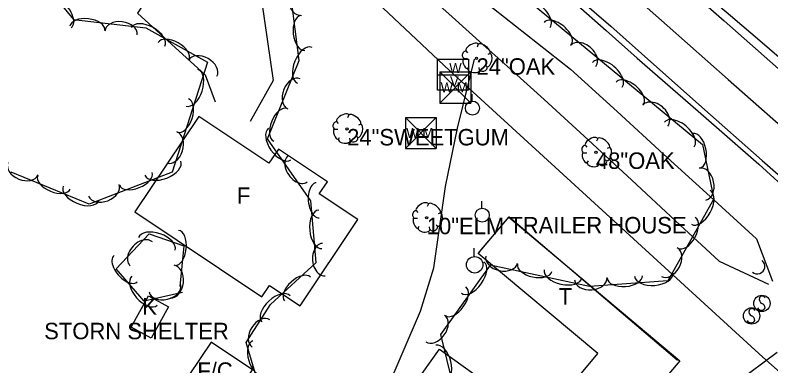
# Model space of a CAD drawing. Extents: x 1441650 to 1491889, y 345904 to 358319.
# Drawn here: x 1444464.6 to 1444694.2, y 355216.4 to 355323 of the extents above; entities that cross this region are included whole.
import ezdxf

# ---------------------------------------------------------------- set-up
doc = ezdxf.new("R2010")
doc.units = 0
for name, color, linetype in [('S_BUILDING', 7, 'Continuous'), ('S_BUILDING_ANNOT', 7, 'Continuous'), ('S_CROSS_DRAIN', 7, 'Continuous'), ('S_DITCHLINE', 7, 'Continuous'), ('S_EDGE_PAVEMENT', 7, 'Continuous'), ('S_GRAVEL_ROAD', 7, 'Continuous'), ('S_PAVEMENT_CROWN', 7, 'Continuous'), ('S_SHOULDER', 7, 'Continuous'), ('S_SIGN', 7, 'Continuous'), ('S_STR_PT_SYM', 7, 'Continuous'), ('S_STREAM', 7, 'Continuous'), ('S_TREE', 7, 'Continuous'), ('S_TREE_ANNOT', 7, 'Continuous'), ('S_UTILITY_POLE', 7, 'Continuous'), ('S_UTL_PT_SYM', 7, 'Continuous'), ('S_WATER_UTILITIES', 7, 'Continuous')]:
    doc.layers.add(name, color=color, linetype=linetype)

msp = doc.modelspace()

# ---------------------------------------------------------------- linework, layer by layer
at = {"layer": 'S_BUILDING'}
for p, q in [((1444605.72, 355251.07), (1444614.74, 355261.67)), ((1444614.74, 355261.67), (1444665.77, 355218.32))]:
    msp.add_line(p, q, dxfattribs=at)
for points in [[(1444500.98, 355263.19), (1444539.55, 355237.44), (1444541.86, 355240.9), (1444551.19, 355234.67), (1444568.67, 355260.86), (1444556.98, 355268.67), (1444559.46, 355272.38), (1444544.58, 355282.3), (1444541.7, 355277.98), (1444520.36, 355292.23)], [(1444614.58, 355261.65), (1444666.53, 355218.02), (1444657.04, 355206.72), (1444650.32, 355212.37), (1444645.61, 355206.76), (1444636.67, 355214.26), (1444641.61, 355220.15), (1444605.32, 355250.62)], [(1444511.18, 355234.39), (1444505.87, 355224.84), (1444499.8, 355228.21), (1444505.12, 355237.76)], [(1444524.14, 355223.65), (1444513.94, 355208.43), (1444526.53, 355199.99), (1444536.73, 355215.21)], [(1444593.51, 355221.48), (1444633.47, 355192.86), (1444625.28, 355181.42), (1444612.03, 355190.91), (1444607.15, 355184.1), (1444593.68, 355193.75), (1444598.92, 355201.06), (1444585.67, 355210.54)]]:
    msp.add_lwpolyline(points, close=True, dxfattribs=at)
at = {"layer": 'S_CROSS_DRAIN'}
msp.add_arc((1444690.08, 355246.65), 2.3, 230.0229, 50.3521, dxfattribs=at)
at = {"layer": 'S_DITCHLINE'}
for points in [[(1444550.13, 355370.96), (1444553.17, 355369.98), (1444563.19, 355362.05), (1444573.21, 355354.12), (1444583.23, 355346.19), (1444593.25, 355338.26), (1444603.28, 355330.33), (1444613.3, 355322.4), (1444623.32, 355314.47), (1444633.34, 355306.54), (1444647.48, 355293.67), (1444661.62, 355280.79), (1444675.76, 355267.91), (1444689.9, 355255.03), (1444694.69, 355242.18)], [(1444547.98, 355368.57), (1444550.69, 355364.29), (1444560.02, 355355.92), (1444569.36, 355347.56), (1444578.69, 355339.19), (1444588.02, 355330.82), (1444597.35, 355322.45), (1444606.69, 355314.09), (1444616.02, 355305.72), (1444625.35, 355297.35), (1444638.65, 355285.08), (1444651.95, 355272.81), (1444665.25, 355260.54), (1444678.55, 355248.27), (1444693.55, 355241.21)]]:
    msp.add_lwpolyline(points, dxfattribs=at)
at = {"layer": 'S_EDGE_PAVEMENT'}
for points in [[(1444464.13, 355512.31), (1444473.63, 355503.84), (1444483.87, 355494.75), (1444494.11, 355485.67), (1444504.35, 355476.58), (1444514.59, 355467.5), (1444524.1, 355459.08), (1444533.62, 355450.66), (1444543.14, 355442.24), (1444552.65, 355433.82), (1444562.94, 355424.71), (1444573.22, 355415.59), (1444583.5, 355406.48), (1444593.78, 355397.36), (1444603.61, 355388.68), (1444613.44, 355379.99), (1444623.27, 355371.31), (1444633.1, 355362.62), (1444651.75, 355346.2), (1444670.41, 355329.78), (1444679.99, 355321.29), (1444689.57, 355312.79), (1444699.16, 355304.3)], [(1444457.08, 355486.38), (1444467.54, 355477.13), (1444478, 355467.88), (1444488.46, 355458.63), (1444498.92, 355449.37), (1444517.63, 355432.82), (1444536.33, 355416.26), (1444546.68, 355407.08), (1444557.02, 355397.9), (1444567.36, 355388.72), (1444577.71, 355379.54), (1444587.61, 355370.75), (1444597.52, 355361.96), (1444607.43, 355353.17), (1444617.33, 355344.39), (1444626.73, 355336.12), (1444636.14, 355327.85), (1444645.54, 355319.59), (1444654.94, 355311.32), (1444673.25, 355295.07), (1444691.56, 355278.83), (1444702.18, 355269.47)]]:
    msp.add_lwpolyline(points, dxfattribs=at)
at = {"layer": 'S_GRAVEL_ROAD'}
for points in [[(1444540.94, 355405.23), (1444540.68, 355396.06), (1444538.36, 355386.67), (1444528.83, 355368.65), (1444519.31, 355350.63), (1444510.53, 355337.09), (1444501.75, 355323.55), (1444512.05, 355314.18), (1444522.34, 355304.8), (1444525.34, 355296.69)], [(1444562.9, 355385.99), (1444553.99, 355383.34), (1444547.52, 355376.94), (1444538.79, 355364.32), (1444536.09, 355350.66), (1444539.51, 355326.86), (1444542.93, 355303.07), (1444535.95, 355290.67)], [(1444696.18, 355220.48), (1444683.91, 355211.39), (1444671.63, 355202.3), (1444661.02, 355183.45)]]:
    msp.add_lwpolyline(points, dxfattribs=at)
at = {"layer": 'S_PAVEMENT_CROWN'}
msp.add_lwpolyline([(1444446.35, 355511.86), (1444465.04, 355495.38), (1444475.49, 355486.12), (1444485.94, 355476.86), (1444496.38, 355467.59), (1444506.83, 355458.33), (1444516.21, 355450.03), (1444525.59, 355441.73), (1444534.97, 355433.43), (1444544.35, 355425.13), (1444555.02, 355415.66), (1444565.69, 355406.2), (1444576.36, 355396.74), (1444587.03, 355387.27), (1444596.41, 355378.91), (1444605.8, 355370.56), (1444615.18, 355362.2), (1444624.56, 355353.84), (1444634.09, 355345.33), (1444643.62, 355336.82), (1444653.14, 355328.32), (1444662.67, 355319.81), (1444681.27, 355303.39), (1444699.87, 355286.98)], dxfattribs=at)
at = {"layer": 'S_SHOULDER'}
for points in [[(1444456.05, 355485.31), (1444466.29, 355475.97), (1444476.54, 355466.63), (1444486.78, 355457.29), (1444497.02, 355447.95), (1444506.54, 355439.66), (1444516.06, 355431.37), (1444525.58, 355423.08), (1444535.11, 355414.79), (1444545.48, 355405.66), (1444555.86, 355396.53), (1444566.23, 355387.4), (1444576.61, 355378.27), (1444586.44, 355369.54), (1444596.27, 355360.82), (1444606.1, 355352.09), (1444615.94, 355343.36), (1444625.36, 355335.01), (1444634.79, 355326.66), (1444644.21, 355318.3), (1444653.64, 355309.95), (1444672.09, 355293.84), (1444690.54, 355277.73), (1444701.03, 355268.24)], [(1444505.97, 355478.19), (1444516.26, 355469.07), (1444525.69, 355460.69), (1444535.12, 355452.32), (1444544.55, 355443.95), (1444553.98, 355435.57), (1444564.3, 355426.43), (1444574.62, 355417.28), (1444584.95, 355408.13), (1444595.27, 355398.98), (1444605.14, 355390.35), (1444615.01, 355381.73), (1444624.88, 355373.1), (1444634.75, 355364.48), (1444644.13, 355356.16), (1444653.51, 355347.83), (1444662.89, 355339.51), (1444672.27, 355331.19), (1444681.93, 355322.91), (1444691.59, 355314.62), (1444701.25, 355306.34)]]:
    msp.add_lwpolyline(points, dxfattribs=at)
at = {"layer": 'S_SIGN'}
for centre in [(1444691.51, 355235.42), (1444688.36, 355231.62)]:
    msp.add_circle(centre, 2.49, dxfattribs=at)
for centre, radius, start, end in [((1444692.19, 355236.75), 1.5, 167.1196, 241.9813), ((1444691.58, 355236.69), 0.95, 16.5258, 156.8957), ((1444688.43, 355232.89), 0.95, 16.5258, 156.8957), ((1444691.35, 355234.6), 1.28, 204.641, 335.359), ((1444691.09, 355234.08), 1.4, 358.6529, 73.7063), ((1444689.04, 355232.94), 1.5, 167.1196, 241.9813), ((1444687.95, 355230.28), 1.4, 358.6529, 73.7063), ((1444688.21, 355230.8), 1.28, 204.641, 335.359)]:
    msp.add_arc(centre, radius, start, end, dxfattribs=at)
at = {"layer": 'S_STR_PT_SYM'}
for points in [[(1444614.74, 355261.67), (1444614.74, 355261.72), (1444614.74, 355261.67), (1444614.69, 355261.67), (1444614.74, 355261.67), (1444614.74, 355261.62), (1444614.74, 355261.67), (1444614.79, 355261.67)], [(1444605.72, 355251.07), (1444605.72, 355251.12), (1444605.72, 355251.07), (1444605.67, 355251.07), (1444605.72, 355251.07), (1444605.72, 355251.02), (1444605.72, 355251.07), (1444605.77, 355251.07)], [(1444665.77, 355218.32), (1444665.77, 355218.37), (1444665.77, 355218.32), (1444665.72, 355218.32), (1444665.77, 355218.32), (1444665.77, 355218.27), (1444665.77, 355218.32), (1444665.82, 355218.32)]]:
    msp.add_lwpolyline(points, dxfattribs=at)
at = {"layer": 'S_STREAM'}
msp.add_lwpolyline([(1444549.83, 355112.14), (1444559.12, 355156), (1444571.92, 355196.31), (1444587.74, 355233.05), (1444591.83, 355246.18), (1444595.35, 355270.93), (1444598.96, 355288.68), (1444604.16, 355309.62)], dxfattribs=at)
at = {"layer": 'S_TREE'}
for p, q in [((1444605.31, 355314.11), (1444604.93, 355313.26)), ((1444601.52, 355312.1), (1444602.02, 355311.52)), ((1444600.86, 355309.77), (1444601.98, 355309.77)), ((1444608.88, 355311.32), (1444608.22, 355311.05)), ((1444602.02, 355306.59), (1444602.48, 355307.29)), ((1444605.7, 355306.32), (1444605.62, 355307.1)), ((1444608.1, 355307.21), (1444607.64, 355307.64)), ((1444566, 355292.65), (1444565.61, 355291.8)), ((1444562.2, 355290.63), (1444562.71, 355290.05)), ((1444569.57, 355289.86), (1444568.91, 355289.59)), ((1444561.54, 355288.31), (1444562.67, 355288.31)), ((1444562.71, 355285.13), (1444563.17, 355285.83)), ((1444566.39, 355284.86), (1444566.31, 355285.63)), ((1444568.79, 355285.75), (1444568.33, 355286.18)), ((1444641.61, 355285.51), (1444641.22, 355284.66)), ((1444637.81, 355283.5), (1444638.31, 355282.91)), ((1444645.17, 355282.72), (1444644.51, 355282.45)), ((1444637.15, 355281.17), (1444638.27, 355281.17)), ((1444638.31, 355277.99), (1444638.78, 355278.69)), ((1444641.99, 355277.72), (1444641.92, 355278.5)), ((1444644.4, 355278.61), (1444643.93, 355279.04)), ((1444586.4, 355263.65), (1444586.9, 355263.07)), ((1444590.2, 355265.66), (1444589.81, 355264.81)), ((1444585.74, 355261.32), (1444586.87, 355261.32)), ((1444593.76, 355262.87), (1444593.1, 355262.6)), ((1444586.9, 355258.14), (1444587.37, 355258.84)), ((1444592.99, 355258.76), (1444592.52, 355259.19)), ((1444590.59, 355257.87), (1444590.51, 355258.65))]:
    msp.add_line(p, q, dxfattribs=at)
for points in [[(1444542.83, 355196.2), (1444534.72, 355223.53), (1444542.12, 355235.06), (1444556.02, 355247.89), (1444554.42, 355266.57), (1444541.21, 355285.45), (1444550.87, 355309.2), (1444548.48, 355328.36), (1444533.4, 355336.23), (1444535.15, 355360.6), (1444553.41, 355373.79), (1444578.83, 355361.95), (1444673.4, 355283.71), (1444676.85, 355267.22), (1444662.93, 355242.3), (1444639.08, 355240.51), (1444608.89, 355247.04), (1444593.83, 355225.99), (1444600.7, 355197.69)], [(1444459.35, 355352.71), (1444469.7, 355336.91), (1444482.3, 355321.6), (1444504.26, 355319.15), (1444523.06, 355308.71), (1444512.26, 355275.28), (1444487.08, 355265.51), (1444463.33, 355275.23)], [(1444515.43, 355238.76), (1444503.81, 355236.14), (1444495.31, 355245.92), (1444505.32, 355256.54), (1444515.87, 355252.92), (1444514.57, 355240.5)]]:
    msp.add_lwpolyline(points, dxfattribs=at)
for centre in [(1444604.76, 355309.87), (1444565.44, 355288.4), (1444641.05, 355281.27), (1444589.64, 355261.42)]:
    msp.add_circle(centre, 0.341, dxfattribs=at)
for centre, major_axis, ratio, start_param, end_param in [((1444550.94, 355327.82), (0.62, -4.92), 0.685305, 3.141593, 6.283185), ((1444477.87, 355323.64), (-3.73, 4.53), 0.549927, 3.141713, 6.283306), ((1444622.59, 355323), (-4.52, 3.74), 0.550093, 3.141596, 6.283189), ((1444486.52, 355318.99), (-5.31, 0.59), 0.540699, 3.141593, 6.283185), ((1444496.73, 355317.59), (-4.92, 0.55), 0.685311, 3.141593, 6.283185), ((1444551.96, 355317.56), (0.66, -5.3), 0.540695, 3.141593, 6.283185), ((1444629.42, 355317.35), (-4.12, 3.41), 0.540713, 3.141596, 6.283189), ((1444504.93, 355316.35), (-5.13, 2.85), 0.55003, 3.141593, 6.283185), ((1444512.68, 355312.05), (-4.67, 2.6), 0.54065, 3.141593, 6.283185), ((1444603.42, 355313.07), (1.86, 1.08), 0.471018, 0, 3.141593), ((1444607.07, 355312.75), (-1.81, 1.36), 0.405113, 3.141593, 6.283186), ((1444637.19, 355310.58), (-3.82, 3.16), 0.685327, 3.141598, 6.283191), ((1444552.57, 355307.75), (-2.21, -5.44), 0.550072, 3.141593, 6.283185), ((1444601.18, 355310.95), (0.31, 1.03), 0.646762, 0, 3.141593), ((1444521.56, 355306.82), (-4.33, 2.41), 0.685248, 3.141593, 6.283185), ((1444601.49, 355308.3), (-0.61, 1.6), 0.420543, 6.283185, 9.424777), ((1444608.43, 355309.34), (0.46, 2.04), 0.482994, 3.141593, 6.283185), ((1444644.49, 355304.88), (-4.52, 3.74), 0.550093, 3.141596, 6.283189), ((1444606.91, 355306.82), (1.09, 0.46), 0.711534, 3.141592, 6.283185), ((1444518.32, 355300.92), (1.8, 5.58), 0.549755, 3.141593, 6.283185), ((1444603.95, 355306.52), (-1.83, 0.19), 0.529943, 0, 3.141593), ((1444549.32, 355299.08), (-1.87, -4.59), 0.685301, 3.141593, 6.283185), ((1444651.32, 355299.23), (-4.12, 3.41), 0.540713, 3.141596, 6.283189), ((1444515.59, 355292.49), (1.64, 5.09), 0.540381, 3.141593, 6.283185), ((1444659.09, 355292.46), (-3.82, 3.16), 0.685327, 3.141598, 6.283191), ((1444545.2, 355289.63), (-2.02, -4.95), 0.540692, 3.141593, 6.283185), ((1444564.11, 355291.6), (1.86, 1.08), 0.471018, 0, 3.141593), ((1444567.76, 355291.28), (-1.81, 1.36), 0.405113, 3.141593, 6.283186), ((1444666.39, 355286.76), (-4.52, 3.74), 0.550093, 3.141596, 6.283189), ((1444561.87, 355289.49), (0.31, 1.03), 0.646762, 0, 3.141593), ((1444569.12, 355287.87), (0.46, 2.04), 0.482994, 3.141593, 6.283185), ((1444512.18, 355282.76), (1.52, 4.72), 0.684907, 3.141593, 6.283185), ((1444544.95, 355283.81), (3.37, -4.81), 0.550094, 3.141581, 6.283173), ((1444562.18, 355286.84), (-0.61, 1.6), 0.420543, 6.283185, 9.424777), ((1444671.64, 355281.79), (-1.09, 5.23), 0.540695, 3.141593, 6.283185), ((1444564.64, 355285.06), (-1.83, 0.19), 0.529943, 0, 3.141593), ((1444567.6, 355285.35), (1.09, 0.46), 0.711534, 3.141592, 6.283185), ((1444639.71, 355284.47), (1.86, 1.08), 0.471018, 0, 3.141593), ((1444643.37, 355284.14), (-1.81, 1.36), 0.405113, 3.141593, 6.283186), ((1444637.48, 355282.35), (0.31, 1.03), 0.646762, 0, 3.141593), ((1444644.72, 355280.74), (0.46, 2.04), 0.482994, 3.141593, 6.283185), ((1444550.47, 355276.37), (2.84, -4.06), 0.685328, 3.141573, 6.283166), ((1444637.78, 355279.7), (-0.61, 1.6), 0.420543, 6.283185, 9.424777), ((1444466.93, 355276.33), (4.59, -1.88), 0.685279, 3.141593, 6.283185), ((1444509.47, 355276.48), (5.47, 2.12), 0.550007, 3.141593, 6.283185), ((1444640.24, 355277.92), (-1.83, 0.19), 0.529943, 0, 3.141593), ((1444643.2, 355278.21), (1.09, 0.46), 0.711534, 3.141592, 6.283185), ((1444501.21, 355273.27), (4.98, 1.93), 0.540628, 3.141593, 6.283185), ((1444673.49, 355271.65), (-1.01, 4.85), 0.685306, 3.141593, 6.283185), ((1444476.36, 355272.18), (4.95, -2.03), 0.540675, 3.141593, 6.283185), ((1444484.57, 355268.82), (5.43, -2.22), 0.550055, 3.141593, 6.283185), ((1444491.51, 355269.78), (4.62, 1.79), 0.68522, 3.141593, 6.283185), ((1444556.54, 355266.75), (0.46, -5.33), 0.540699, 3.141579, 6.283172), ((1444672.94, 355264.56), (2.86, 5.12), 0.550072, 3.141593, 6.283185), ((1444588.3, 355264.62), (1.86, 1.08), 0.471018, 0, 3.141593), ((1444591.96, 355264.29), (-1.81, 1.36), 0.405113, 3.141593, 6.283186), ((1444557.3, 355257.91), (0.5, -5.85), 0.550079, 3.141579, 6.283171), ((1444586.07, 355262.5), (0.31, 1.03), 0.646762, 0, 3.141593), ((1444586.38, 355259.85), (-0.61, 1.6), 0.420543, 6.283185, 9.424777), ((1444593.31, 355260.89), (0.46, 2.04), 0.482994, 3.141593, 6.283185), ((1444668.61, 355256.82), (2.61, 4.67), 0.540692, 3.141593, 6.283185), ((1444591.79, 355258.37), (1.09, 0.46), 0.711534, 3.141592, 6.283185), ((1444507.62, 355253.51), (-5.55, 1.9), 0.549027, 3.141593, 6.283185), ((1444513.67, 355252.27), (0.56, 5.32), 0.540453, 3.141593, 6.283185), ((1444588.84, 355258.07), (-1.83, 0.19), 0.529943, 0, 3.141593), ((1444502.86, 355250.47), (-3.4, -3.6), 0.683793, 3.141867, 6.28346), ((1444558.34, 355248.71), (0.42, -4.94), 0.68531, 3.14157, 6.283163), ((1444663.36, 355247.95), (2.42, 4.33), 0.685301, 3.141593, 6.283185), ((1444498.1, 355245.95), (3.5, -4.03), 0.541435, 3.14016, 6.281753), ((1444612.42, 355248.71), (4.84, -1.05), 0.685309, 3.141593, 6.283185), ((1444603.58, 355243.26), (3.42, 4.77), 0.550072, 3.141593, 6.283185), ((1444622.43, 355246.28), (5.23, -1.13), 0.540698, 3.141593, 6.283185), ((1444512.33, 355242.05), (0.52, 4.93), 0.684999, 3.141593, 6.283185), ((1444631.1, 355244.41), (5.74, -1.24), 0.550079, 3.141593, 6.283185), ((1444503.9, 355239.27), (3.85, -4.42), 0.550828, 3.140114, 6.281706), ((1444550.35, 355239.77), (-3.93, -3.62), 0.540692, 3.141593, 6.283185), ((1444639.53, 355242.93), (4.94, 0.37), 0.685307, 3.141593, 6.283185), ((1444649.83, 355243.44), (5.33, 0.4), 0.540696, 3.141593, 6.283185), ((1444658.67, 355244.11), (5.85, 0.44), 0.550077, 3.141593, 6.283185), ((1444510.08, 355239.99), (4.83, 1.09), 0.683407, 3.139991, 6.281583), ((1444543.83, 355233.76), (-4.31, -3.98), 0.550072, 3.141593, 6.283185), ((1444598.41, 355236.05), (3.11, 4.35), 0.540692, 3.141593, 6.283185), ((1444539.32, 355226.3), (-2.68, -4.17), 0.685301, 3.141593, 6.283185), ((1444592.21, 355227.82), (2.88, 4.03), 0.685301, 3.141593, 6.283185), ((1444538.31, 355218.87), (1.52, -5.13), 0.540696, 3.141593, 6.283185), ((1444593.82, 355217.02), (-1.39, 5.7), 0.550076, 3.141593, 6.283185)]:
    msp.add_ellipse(centre, major_axis=major_axis, ratio=ratio, start_param=start_param, end_param=end_param, dxfattribs=at)
at = {"layer": 'S_UTILITY_POLE'}
for p, q in [((1444603.4, 355296.89), (1444603.4, 355298.99)), ((1444606.39, 355264.36), (1444606.39, 355266.47)), ((1444604.07, 355249.67), (1444604.07, 355252.15))]:
    msp.add_line(p, q, dxfattribs=at)
for centre, radius in [((1444603.52, 355294.74), 2.13), ((1444606.52, 355262.22), 2.13), ((1444604.21, 355247.15), 2.5)]:
    msp.add_circle(centre, radius, dxfattribs=at)
at = {"layer": 'S_UTL_PT_SYM'}
for points in [[(1444596.55, 355306.19), (1444596.55, 355306.24), (1444596.55, 355306.19), (1444596.5, 355306.19), (1444596.55, 355306.19), (1444596.55, 355306.14), (1444596.55, 355306.19), (1444596.6, 355306.19)], [(1444691.82, 355219.05), (1444691.82, 355219.1), (1444691.82, 355219.05), (1444691.77, 355219.05), (1444691.82, 355219.05), (1444691.82, 355219), (1444691.82, 355219.05), (1444691.87, 355219.05)]]:
    msp.add_lwpolyline(points, dxfattribs=at)
at = {"layer": 'S_WATER_UTILITIES'}
for p, q in [((1444568.67, 355332.37), (1444596.55, 355306.19)), ((1444592.93, 355309.58), (1444602.35, 355309.58)), ((1444592.93, 355300.17), (1444592.93, 355309.58)), ((1444602.35, 355309.58), (1444602.35, 355300.17)), ((1444592.93, 355304.89), (1444602.35, 355304.89)), ((1444593.66, 355305.76), (1444603, 355305.76)), ((1444593.66, 355305.76), (1444593.66, 355296.27)), ((1444593.66, 355305.76), (1444603, 355296.27)), ((1444603, 355305.76), (1444593.66, 355296.27)), ((1444596.55, 355306.19), (1444691.82, 355219.05)), ((1444603, 355305.76), (1444603, 355296.27)), ((1444602.35, 355300.17), (1444592.93, 355300.17)), ((1444593.66, 355296.27), (1444603, 355296.27)), ((1444583.21, 355291.92), (1444592.55, 355291.92)), ((1444583.21, 355291.92), (1444583.21, 355282.42)), ((1444583.21, 355291.92), (1444592.55, 355282.42)), ((1444592.55, 355291.92), (1444583.21, 355282.42)), ((1444592.55, 355291.92), (1444592.55, 355282.42)), ((1444583.21, 355282.42), (1444592.55, 355282.42)), ((1444691.82, 355219.05), (1444845.24, 355083.15))]:
    msp.add_line(p, q, dxfattribs=at)

# ---------------------------------------------------------------- texts
at = {"layer": 'S_BUILDING_ANNOT'}
for s, height, p in [('F', 5, (1444531.95, 355265.66)), ('TRAILER HOUSE', 5, (1444614.74, 355256.67)), ('T', 5, (1444629.76, 355235.06)), ('K', 5, (1444503.15, 355232.03)), ('STORN SHELTER', 5.0003, (1444473.39, 355224.53)), ('F/C', 5, (1444519.93, 355212.5))]:
    msp.add_text(s, height=height, dxfattribs=at).set_placement(p)
at = {"layer": 'S_TREE_ANNOT'}
for s, p in [('24"OAK', (1444604.76, 355304.87)), ('24"SWEETGUM', (1444565.44, 355283.4)), ('48"OAK', (1444641.05, 355276.27)), ('10"ELM', (1444589.64, 355256.42))]:
    msp.add_text(s, height=5, dxfattribs=at).set_placement(p)
at = {"layer": 'S_WATER_UTILITIES'}
for s, p in [('W', (1444596.48, 355305.42)), ('W M', (1444593.86, 355299.53)), ('V', (1444596.72, 355301.36)), ('W M', (1444583.42, 355285.68))]:
    msp.add_text(s, height=3, rotation=360, dxfattribs=at).set_placement(p)

doc.saveas('drawing.dxf')
